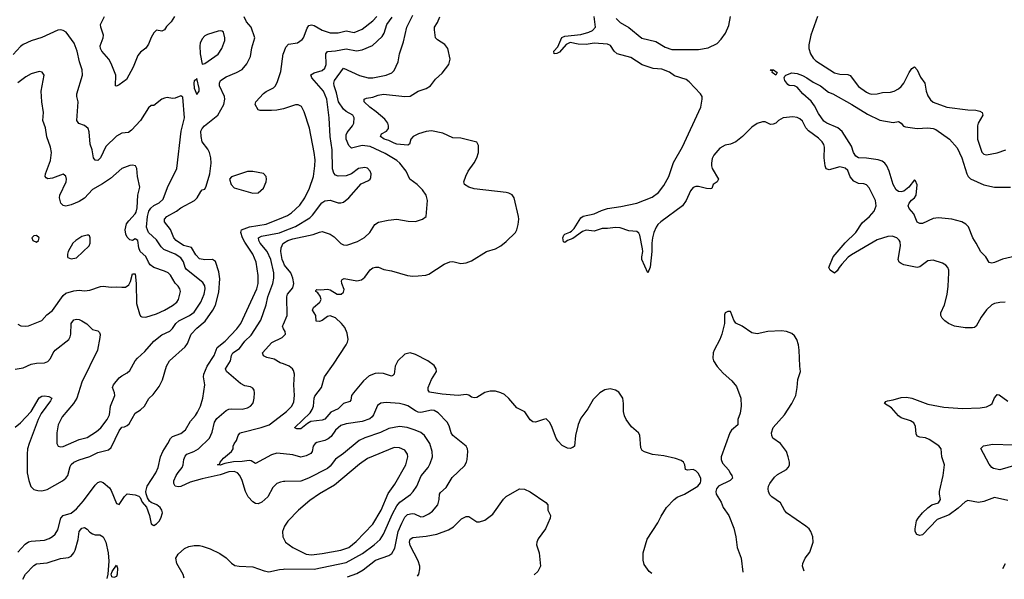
# Model space of a CAD drawing. Header units: inches. Extents: x 1682530 to 1839546, y 640742 to 791647.
# Tile 501 of 656: x 1768024 to 1775403, y 641952 to 646146. Entities that reach past the tile are written whole.
import ezdxf

# ---------------------------------------------------------------- set-up
doc = ezdxf.new("R2010")
doc.units = ezdxf.units.IN
doc.header["$MEASUREMENT"] = 0
doc.layers.add('B7664', color=7, linetype='Continuous')
doc.layers.add('B7674', color=7, linetype='Continuous')

msp = doc.modelspace()

# ---------------------------------------------------------------- linework, layer by layer
at = {"layer": 'B7664', "color": 5}
for points, elevation in [([(1767990, 643092.4), (1768030, 643124.2), (1768110.4, 643209.6), (1768170, 643312.4), (1768190, 643323.7), (1768210, 643326.7), (1768242.8, 643322.8), (1768264, 643310), (1768255.6, 643290), (1768184.5, 643195.5), (1768161.4, 643150), (1768093.7, 642970), (1768083.2, 642930), (1768079.7, 642890), (1768079.7, 642750), (1768092.1, 642692.1), (1768107.9, 642647.9), (1768130, 642624.9), (1768158.6, 642618.6), (1768190, 642615.3), (1768230, 642623.8), (1768344.4, 642690), (1768369.8, 642710), (1768383.2, 642730), (1768402, 642798), (1768408.9, 642811.1), (1768430, 642829.5), (1768470, 642847.3), (1768550, 642873), (1768610, 642901.2), (1768690, 642922), (1768710, 642938.5), (1768770, 643065.3), (1768790, 643091.7), (1768810, 643094.9), (1768830, 643104.6), (1768842.9, 643117.1), (1768890, 643195.8), (1768930, 643223.1), (1768958, 643250), (1768991.9, 643308.1), (1769024, 643336), (1769070, 643396.4), (1769093.8, 643446.2), (1769123, 643550), (1769145.7, 643590), (1769264.8, 643695.2), (1769280.1, 643720.1), (1769308.5, 643790), (1769350, 643834), (1769414.5, 643885.5), (1769470, 643968.5), (1769490, 644007.1), (1769516.8, 644103.2), (1769524.1, 644204.1), (1769516.5, 644256.5), (1769490, 644333.5), (1769469.8, 644349.8), (1769410, 644346.7), (1769370, 644354.8), (1769343.7, 644383.7), (1769310, 644438.4), (1769250, 644453.8), (1769196.7, 644490), (1769178.1, 644510), (1769152.9, 644572.9), (1769109.8, 644630), (1769109.7, 644650), (1769126.9, 644670), (1769198.9, 644710), (1769230, 644734.9), (1769334, 644790), (1769353.7, 644810), (1769380.3, 644859.7), (1769390, 644870.4), (1769410, 644876.3), (1769420.6, 644899.4), (1769449.7, 644990.3), (1769458, 645070), (1769457.2, 645110), (1769446.8, 645150), (1769434.8, 645174.8), (1769390.4, 645230.4), (1769382.5, 645270), (1769381.8, 645310), (1769390.5, 645330), (1769409.2, 645350), (1769507.4, 645430), (1769552.5, 645510), (1769559.8, 645550), (1769557.3, 645570), (1769520.7, 645650), (1769520.2, 645670), (1769529.2, 645690), (1769570, 645717.1), (1769649.5, 645750), (1769690, 645772.9), (1769725, 645815), (1769752.2, 645870), (1769764.4, 645935.6), (1769785.8, 646010), (1769757.4, 646090), (1769724.2, 646130), (1769707, 646167)], 720), ([(1769183, 646170), (1769159.1, 646130), (1769124, 646096), (1769110, 646069), (1769090, 646059), (1769050, 646066.6), (1769030, 646047), (1769010, 646012.7), (1768990, 645962.7), (1768970, 645932.7), (1768930, 645903.7), (1768910, 645878), (1768874.6, 645790), (1768823.1, 645696.9), (1768770, 645658.4), (1768750, 645647), (1768742, 645650), (1768743.7, 645730), (1768710, 645817.6), (1768690.5, 645850.5), (1768639.2, 645910), (1768628.6, 645930), (1768625.6, 645950), (1768648.9, 646010), (1768650.7, 646030), (1768630.8, 646090), (1768629, 646110), (1768659.8, 646170)], 720), ([(1767990, 643527.6), (1768050, 643536.9), (1768110, 643564.2), (1768150, 643572), (1768210, 643574.2), (1768234.5, 643585.5), (1768254.3, 643605.7), (1768274.6, 643650), (1768288.7, 643670), (1768391, 643750), (1768402, 643770), (1768406.4, 643790), (1768409.8, 643870), (1768430, 643897.6), (1768450, 643902), (1768470, 643898.7), (1768490, 643888.8), (1768525.9, 643865.9), (1768570, 643824.9), (1768610, 643814.8), (1768621.6, 643801.6), (1768626.6, 643786.6), (1768624.8, 643764.8), (1768606.2, 643670), (1768488.6, 643430), (1768450.7, 643309.3), (1768426.4, 643270), (1768342.2, 643170), (1768312.9, 643110), (1768300.7, 643050), (1768301.6, 642970), (1768311.3, 642950), (1768330, 642943.8), (1768350, 642946.7), (1768470, 643000.2), (1768530, 643014), (1768600, 643060), (1768632.5, 643087.5), (1768680.3, 643150), (1768695.9, 643184.1), (1768704.1, 643250), (1768737.3, 643330), (1768735, 643350), (1768718.7, 643390), (1768726, 643410), (1768770, 643461.1), (1768790, 643477.6), (1768830, 643499.3), (1768850, 643517.1), (1768890, 643588.4), (1768907.1, 643610), (1768960.5, 643659.5), (1769030, 643736.2), (1769090, 643785.2), (1769150, 643812.3), (1769168.8, 643831.2), (1769194.8, 643870), (1769217.2, 643890), (1769295.4, 643930), (1769330, 643953.6), (1769382, 644030), (1769405.7, 644090), (1769413.3, 644130), (1769411.2, 644151.2), (1769396.7, 644176.7), (1769272.8, 644272.8), (1769262.5, 644290), (1769250.6, 644330.6), (1769230, 644362.1), (1769190, 644389.2), (1769104.1, 644424.1), (1769084.8, 644444.8), (1769050, 644496.5), (1768990, 644551.9), (1768973.7, 644590), (1768980.2, 644670), (1768991.7, 644710), (1769007.3, 644732.7), (1769030, 644753.9), (1769070, 644774.3), (1769097.9, 644802.1), (1769132.5, 644887.5), (1769202, 645030), (1769234.2, 645310), (1769259.8, 645410), (1769246.6, 645566.6), (1769230, 645576), (1769190, 645557), (1769170, 645554.5), (1769130, 645563.7), (1769110, 645558.4), (1769090, 645551.6), (1769030, 645503.7), (1769010, 645502), (1768990, 645484.5), (1768930, 645389.6), (1768861.4, 645318.6), (1768838.3, 645301.7), (1768790, 645295.5), (1768750, 645273.8), (1768670, 645195.6), (1768630, 645111.8), (1768610, 645089.6), (1768590, 645092.3), (1768577.6, 645110), (1768566.2, 645170), (1768552.7, 645212.7), (1768544.8, 645304.8), (1768537.2, 645330), (1768510, 645353.7), (1768467.2, 645367.2), (1768451.3, 645391.3), (1768460.8, 645530), (1768451.1, 645570), (1768451, 645590), (1768495.1, 645730), (1768492.6, 645770), (1768472.1, 645830), (1768454.7, 645910), (1768432.1, 645970), (1768372.1, 646052.1), (1768350, 646066), (1768330, 646070.9), (1768310, 646066.9), (1768190, 646012.4), (1768110, 645987.2), (1768050, 645960.3), (1768030, 645944.7), (1767974.8, 645885.2)], 740), ([(1770000, 645478.9), (1769950.8, 645469.2), (1769910, 645464.5), (1769824.9, 645464.9), (1769809.7, 645469.7), (1769789.4, 645510), (1769794.5, 645530), (1769850, 645592.7), (1769870, 645608.4), (1769925.4, 645634.6), (1769940.3, 645650), (1769956.9, 645683.1), (1769981.8, 645758.2), (1769999, 645890), (1770000, 645892.7)], 680), ([(1768010, 643864), (1768032.7, 643852.7), (1768070, 643848.2), (1768090, 643850.4), (1768190, 643890.6), (1768225.7, 643934.3), (1768270, 643967), (1768350, 644078), (1768370, 644095.5), (1768430, 644114.4), (1768470, 644117.8), (1768510, 644114.6), (1768550, 644119.6), (1768630, 644147.5), (1768650, 644149.3), (1768710, 644141.2), (1768750, 644144.7), (1768790, 644140.3), (1768817.6, 644142.4), (1768840.7, 644159.3), (1768855.2, 644184.8), (1768870, 644242), (1768890, 644242), (1768895.8, 644170), (1768898.1, 644018.1), (1768921.1, 643941.1), (1768930, 643923.7), (1768939.6, 643919.6), (1768970, 643916.9), (1769050, 643940.8), (1769110, 643968.2), (1769170, 644003.5), (1769200.3, 644030), (1769212.7, 644050), (1769228.5, 644110), (1769224.7, 644130), (1769212.2, 644150), (1769190, 644171.1), (1769152.6, 644232.6), (1769135.1, 644250), (1769110, 644262.5), (1769028.8, 644288.8), (1769000.3, 644310), (1768987.9, 644327.9), (1768970, 644371.1), (1768925.2, 644410), (1768915.6, 644435.6), (1768909, 644490), (1768890, 644502.7), (1768870, 644491.6), (1768850, 644495.8), (1768830, 644515.8), (1768818.4, 644538.4), (1768813.5, 644570), (1768824.9, 644615.1), (1768840.6, 644639.4), (1768889.7, 644690), (1768896.9, 644703.1), (1768903.5, 644736.5), (1768908.1, 644830), (1768924.6, 644890), (1768906.4, 644970), (1768900.5, 645030), (1768890.8, 645050.8), (1768870, 645055.8), (1768850, 645052.6), (1768790, 645031.1), (1768703.1, 644956.9), (1768644.3, 644915.7), (1768570, 644874.2), (1768510, 644809.7), (1768470, 644784.7), (1768410, 644759.7), (1768370, 644749.7), (1768350, 644754.5), (1768332.3, 644770), (1768322.4, 644810), (1768325.1, 644830), (1768370.9, 644930), (1768374.2, 644950), (1768370, 644972.3), (1768350, 644987.8), (1768270, 644959.1), (1768234, 644954), (1768220.8, 644960.8), (1768214.5, 644970), (1768217.4, 644990), (1768254.2, 645090), (1768261, 645150), (1768253.7, 645190), (1768227.6, 645267.6), (1768216.3, 645336.3), (1768196.9, 645390), (1768202, 645450), (1768188.4, 645530), (1768184.4, 645610), (1768207, 645730), (1768192.4, 645752.4), (1768170, 645757.6), (1768110, 645739.6), (1768070, 645718.4), (1768010, 645673.6)], 760), ([(1768010, 642155.5), (1768064.7, 642215.3), (1768090, 642232.8), (1768110, 642238.5), (1768210, 642244.2), (1768243.6, 642256.4), (1768268.3, 642271.7), (1768290, 642291.3), (1768310, 642322), (1768330.7, 642410), (1768350, 642429.3), (1768410, 642447.8), (1768450, 642480.2), (1768501.3, 642538.7), (1768590, 642657.6), (1768610, 642678.6), (1768630, 642683.9), (1768650, 642677.2), (1768697.2, 642637.2), (1768710, 642617), (1768750, 642520.4), (1768756.7, 642516.7), (1768770, 642511.8), (1768810, 642571.7), (1768830, 642593.1), (1768890, 642584.9), (1768916, 642576), (1768925.7, 642565.7), (1768942, 642530), (1768973, 642493), (1768996, 642430), (1769010, 642367.3), (1769030, 642355.5), (1769050, 642368.4), (1769070, 642388.2), (1769081.3, 642410), (1769093, 642450), (1769089.6, 642470), (1769076.9, 642490), (1769051.8, 642510), (1769008.2, 642528.2), (1768997.1, 642537.1), (1768982, 642562), (1768972.1, 642592.1), (1768969.6, 642610), (1768979.8, 642650), (1769043.8, 642750), (1769060.3, 642790), (1769079, 642870), (1769095.2, 642910), (1769135, 642970), (1769153.6, 643006.4), (1769170, 643022.8), (1769230, 643044.2), (1769267.4, 643072.6), (1769303.4, 643136.6), (1769340.6, 643179.4), (1769355.8, 643204.2), (1769377.8, 643250), (1769396.5, 643310), (1769412, 643410), (1769401.5, 643470), (1769403.4, 643490), (1769429.2, 643550), (1769481.7, 643630), (1769502.4, 643690), (1769563.5, 643736.5), (1769651.9, 643830), (1769681.1, 643870), (1769801.3, 644130), (1769809.9, 644170), (1769811.7, 644230), (1769795, 644330), (1769769.9, 644390), (1769710, 644478.8), (1769694, 644510), (1769682, 644550), (1769686.8, 644570), (1769747.1, 644592.9), (1769870, 644612.9), (1770000, 644667.3)], 680), ([(1770000, 642683.7), (1769979.3, 642680.7), (1769950.4, 642669.6), (1769919.5, 642640.5), (1769882.6, 642570), (1769838.7, 642530), (1769810, 642516.4), (1769790, 642519.2), (1769770, 642532.1), (1769735.8, 642570), (1769715.4, 642610), (1769691.7, 642691.7), (1769672.7, 642730), (1769655.1, 642750), (1769630, 642759.9), (1769590, 642757.2), (1769526.1, 642733.9), (1769390, 642705.6), (1769300.9, 642679.1), (1769230, 642648.2), (1769210, 642643.8), (1769190, 642649.7), (1769179.2, 642670), (1769178.8, 642690), (1769196.1, 642730), (1769210, 642753.4), (1769241.5, 642790), (1769249.8, 642810), (1769253.8, 642850), (1769264.4, 642875.6), (1769277.4, 642890), (1769329.7, 642910), (1769362.4, 642930), (1769445.1, 643010), (1769466, 643054), (1769482.8, 643130), (1769501.7, 643158.3), (1769570, 643215.8), (1769590, 643227), (1769610, 643230.2), (1769690, 643227.9), (1769730, 643236.1), (1769752.6, 643250), (1769769.7, 643270), (1769775.3, 643284.7), (1769782, 643310), (1769784, 643350), (1769780.5, 643370), (1769770, 643384.5), (1769753.4, 643393.4), (1769710, 643402.6), (1769679.6, 643419.6), (1769572.6, 643510), (1769567.2, 643530), (1769604.5, 643590), (1769609.9, 643630), (1769620.7, 643650), (1769670, 643682.3), (1769710, 643736.5), (1769757.6, 643782.4), (1769830, 643895.3), (1769871.5, 644008.5), (1769884, 644070), (1769921.1, 644170), (1769928.1, 644210), (1769928.1, 644250), (1769906.9, 644350), (1769877.7, 644410), (1769826.4, 644470), (1769815.7, 644490), (1769814, 644510), (1769835.3, 644524.7), (1769970.3, 644549.7), (1770000, 644561.2)], 660), ([(1770000, 644325.9), (1769990.3, 644350), (1769980.7, 644410), (1769983.9, 644436.1), (1769998.3, 644470), (1770000, 644471)], 640), ([(1770000, 643829.5), (1769999.7, 643830), (1769993.7, 643850), (1770000, 643864.5)], 640), ([(1770000, 643566.2), (1769975.5, 643575.5), (1769930, 643601.1), (1769875.5, 643615.5), (1769850, 643628), (1769844.2, 643650), (1769912.8, 643727.2), (1769990, 643765.2), (1770000, 643774.8)], 640), ([(1770000, 642892.5), (1769950, 642897.4), (1769910, 642885), (1769790, 642820.8), (1769759.1, 642839.1), (1769743, 642843), (1769690, 642833.8), (1769626.6, 642833.4), (1769560.9, 642819.1), (1769526.6, 642806.6), (1769507, 642810), (1769522.4, 642817.6), (1769525.6, 642830), (1769550, 642860.2), (1769611.3, 642910), (1769622.4, 642930), (1769622.4, 642950), (1769630, 642966.8), (1769647.6, 642992.4), (1769659.7, 643030), (1769673.8, 643046.2), (1769686.7, 643053.3), (1769833.6, 643090), (1769893.5, 643110), (1770000, 643192)], 640), ([(1768046.9, 641951.7), (1768067.8, 641990), (1768130, 642054.9), (1768150, 642067.6), (1768230, 642076.2), (1768330, 642106.7), (1768390, 642114.3), (1768410, 642124.6), (1768430, 642150.4), (1768438.5, 642170), (1768461.6, 642250), (1768469.8, 642310), (1768490, 642334.9), (1768510, 642339.3), (1768528.7, 642328.7), (1768550, 642304.9), (1768570, 642293), (1768590, 642284.9), (1768624.5, 642284.5), (1768650, 642270.7), (1768670, 642231), (1768687.1, 642150), (1768691.6, 642088.4), (1768685, 641990), (1768677, 641956.7)], 660), ([(1770000, 642329.2), (1769993.1, 642310), (1769994.9, 642270), (1770000, 642260.3)], 680), ([(1769256.3, 641961.3), (1769248.8, 641988.8), (1769201.5, 642070), (1769194.7, 642110), (1769210, 642140.4), (1769257.7, 642182.3), (1769290, 642197.6), (1769330, 642205.7), (1769370, 642206), (1769390, 642200.9), (1769450, 642180.8), (1769524.5, 642144.5), (1769572.1, 642112.1), (1769612, 642072), (1769636, 642056), (1769669.2, 642049.2), (1769770, 642045.8), (1769855.8, 642015.8), (1769890, 642008.3), (1769970, 642025.4), (1770000, 642028.3)], 660)]:
    msp.add_lwpolyline(points, dxfattribs=dict(at, elevation=elevation))
for points, elevation in [([(1769530, 646063.7), (1769510, 646060.9), (1769430, 646036), (1769410, 646025.2), (1769390, 646004), (1769376.3, 645970), (1769373.4, 645950), (1769375.5, 645890), (1769390, 645814), (1769410, 645818.8), (1769510, 645888.7), (1769538.3, 645930), (1769560.5, 645990), (1769561.3, 646010), (1769551.5, 646051.5), (1769540.2, 646060.2)], 740), ([(1769350, 645706), (1769344.7, 645695.3), (1769330, 645688), (1769328, 645670), (1769330, 645632), (1769350, 645584.9), (1769369.4, 645610), (1769369.4, 645630)], 740), ([(1769770, 645009.6), (1769730, 645007.8), (1769610.5, 644969.5), (1769596.3, 644950), (1769608.5, 644910), (1769630, 644886.4), (1769770, 644845.7), (1769810, 644848.8), (1769850, 644883), (1769871.1, 644930), (1769874.3, 644950), (1769871.5, 644970), (1769850, 644993.3)], 720), ([(1768150, 644529.3), (1768130, 644525.2), (1768114.8, 644510), (1768122.8, 644490), (1768150, 644479.1), (1768165.2, 644490), (1768169.3, 644510)], 780), ([(1768530, 644531.8), (1768490, 644520.7), (1768444.9, 644490), (1768422, 644470), (1768386.8, 644410), (1768381, 644390), (1768381, 644370), (1768384.9, 644364.9), (1768410, 644354), (1768450, 644362), (1768544.5, 644450), (1768551.5, 644470), (1768552.3, 644512.3), (1768545.6, 644525.6), (1768538, 644530)], 780), ([(1768730, 641965.1), (1768715.3, 641970), (1768709.3, 641990.7), (1768716, 642010), (1768750, 642058), (1768756.1, 642036.1), (1768754, 641990), (1768750, 641974)], 660)]:
    msp.add_lwpolyline(points, close=True, dxfattribs=dict(at, elevation=elevation))
at = {"layer": 'B7674', "color": 5}
for points, elevation in [([(1770000, 644471), (1770032.1, 644490), (1770070, 644504.4), (1770223.8, 644536.2), (1770270, 644554.7), (1770290, 644557.8), (1770350, 644537.8), (1770379.5, 644519.5), (1770430, 644468.7), (1770450, 644458), (1770475.6, 644455.6), (1770555.4, 644484.6), (1770606.6, 644513.4), (1770647.3, 644550), (1770686, 644610), (1770711.8, 644628.2), (1770783.9, 644643.9), (1770850, 644652), (1770935.1, 644635.1), (1770990, 644634.4), (1771042, 644650), (1771071, 644670), (1771079.7, 644790), (1771069.6, 644830), (1771042, 644870), (1771001.6, 644910), (1770947.8, 644950), (1770919.2, 645010), (1770872.4, 645070), (1770849.7, 645090), (1770763.5, 645143.5), (1770650, 645196.4), (1770590, 645202.5), (1770510, 645184.2), (1770490, 645202.4), (1770471.2, 645250), (1770470, 645282.8), (1770478.8, 645301.2), (1770518.7, 645350), (1770527.6, 645370), (1770529.8, 645410), (1770520.4, 645430), (1770470, 645458.8), (1770450, 645476.8), (1770412.9, 645530), (1770398.2, 645598.2), (1770381.4, 645650), (1770378.4, 645670), (1770382.3, 645690), (1770450, 645783.1), (1770570, 645728.7), (1770634, 645710), (1770670, 645711.2), (1770770, 645731.6), (1770811.8, 645748.2), (1770830, 645764.9), (1770859.1, 645830), (1770871.1, 645890), (1770900.4, 645979.6), (1770925.5, 646090), (1770970, 646181.1)], 640), ([(1770000, 645892.7), (1770018.7, 645941.3), (1770037.8, 645962.2), (1770106.6, 645973.4), (1770141.1, 645998.9), (1770150.4, 646009.6), (1770177.4, 646082.6), (1770190, 646101.5), (1770210, 646107.3), (1770230, 646102), (1770290, 646067.5), (1770350, 646048.3), (1770410, 646048.5), (1770470, 646062), (1770530, 646051), (1770590, 646074.4), (1770670, 646136.8), (1770700.8, 646170)], 680), ([(1770000, 644561.2), (1770090, 644595.9), (1770198.3, 644661.7), (1770218.3, 644681.7), (1770287.4, 644772.6), (1770310, 644789.3), (1770350, 644793.8), (1770410, 644774.4), (1770430, 644772.4), (1770450, 644778.5), (1770489.7, 644810), (1770583.3, 644916.7), (1770638.2, 644941.8), (1770649.7, 644950.3), (1770655.8, 644964.2), (1770657.2, 644990), (1770650, 645011.6), (1770630, 645032.6), (1770610, 645038.3), (1770564, 645030), (1770510.3, 644989.7), (1770470, 644976.8), (1770410, 644973.1), (1770390, 644981.1), (1770377, 644997), (1770368.4, 645028.4), (1770365.7, 645170), (1770349.9, 645270.1), (1770342.6, 645410), (1770326.2, 645550), (1770299.6, 645610), (1770211.9, 645710), (1770206.3, 645733.7), (1770231.3, 645748.7), (1770290, 645765), (1770310, 645781.8), (1770320.2, 645810), (1770318.2, 645890), (1770331.4, 645908.6), (1770390, 645912.3), (1770470, 645927.5), (1770546.7, 645913.3), (1770590, 645920.8), (1770667.4, 645952.6), (1770739.5, 646020.5), (1770754.2, 646045.8), (1770775.7, 646110), (1770814.7, 646165.3)], 660), ([(1772761.5, 641996.5), (1772741.6, 642010), (1772702.9, 642062.9), (1772695.2, 642095.2), (1772695.1, 642150), (1772726.4, 642253.6), (1772806.1, 642373.9), (1772830, 642424.2), (1772869.9, 642490.1), (1772927.6, 642550), (1772950, 642567), (1773005.2, 642590), (1773106.6, 642650), (1773124.8, 642675.2), (1773129.4, 642690), (1773127.3, 642710), (1773108.4, 642748.4), (1773090, 642764.2), (1773070, 642773.6), (1773029.4, 642769.4), (1773014, 642774), (1773009.7, 642810), (1772998.7, 642830), (1772982, 642842), (1772937.6, 642857.6), (1772850, 642878), (1772766.3, 642886.3), (1772706.8, 642906.8), (1772690, 642917.6), (1772678, 642938), (1772672.1, 643032.1), (1772661.6, 643050), (1772610, 643094.7), (1772569.7, 643150), (1772557.3, 643177.3), (1772549.7, 643210), (1772549.7, 643270), (1772542.9, 643310), (1772513.3, 643353.3), (1772489.5, 643369.5), (1772450, 643379.3), (1772410, 643372.3), (1772370.8, 643350), (1772320.9, 643299.1), (1772282, 643230), (1772230, 643159.3), (1772210, 643113.2), (1772190.3, 643030), (1772180.7, 642950), (1772170, 642939.3), (1772150, 642932.7), (1772130, 642935.1), (1772090, 642955.1), (1772057, 642990), (1772045.1, 643010), (1772010, 643102), (1771994, 643130), (1771975.3, 643150), (1771970, 643154), (1771950, 643149.2), (1771890, 643129.5), (1771870, 643132), (1771850, 643146), (1771810, 643207.3), (1771750, 643237.6), (1771690, 643307.3), (1771655.8, 643335.8), (1771629.7, 643349.7), (1771590, 643361.6), (1771550, 643361.6), (1771510, 643351.8), (1771450, 643315.1), (1771430, 643311.1), (1771410, 643316.9), (1771390, 643330.9), (1771370, 643335.8), (1771310, 643330.5), (1771190, 643340.6), (1771094.7, 643354.7), (1771084.1, 643370), (1771085.7, 643390), (1771110, 643448.7), (1771147.1, 643510), (1771145.1, 643530), (1771130, 643554.7), (1771083.6, 643590), (1770990, 643637.8), (1770950, 643649.8), (1770910, 643638.4), (1770857.3, 643590), (1770836.9, 643550), (1770830.3, 643490), (1770820.3, 643479.7), (1770810, 643474.7), (1770750, 643493.2), (1770710, 643496.8), (1770686.7, 643493.3), (1770643.9, 643476.1), (1770599.7, 643440.3), (1770524.2, 643350), (1770510.2, 643330), (1770504.5, 643295.5), (1770496.6, 643283.4), (1770450, 643269.8), (1770410, 643229.7), (1770355.6, 643204.4), (1770310, 643151.8), (1770290, 643145), (1770206.1, 643133.9), (1770180, 643120), (1770130, 643078.5), (1770099.5, 643079.5), (1770086.3, 643086.3), (1770085.6, 643090), (1770199.9, 643200.1), (1770216.6, 643223.4), (1770226.4, 643250), (1770230.7, 643310), (1770235.8, 643324.2), (1770286.6, 643390), (1770308.6, 643470), (1770376.2, 643563.8), (1770469.8, 643710), (1770480.8, 643730), (1770484.4, 643750), (1770477, 643797), (1770459.4, 643839.4), (1770436.4, 643870), (1770390, 643911.7), (1770350, 643927.7), (1770330, 643921.5), (1770290, 643891.1), (1770270, 643883.1), (1770246.2, 643886.2), (1770242.2, 643930), (1770218.9, 643970), (1770225.1, 643990), (1770273.1, 644030), (1770281.8, 644050), (1770274.7, 644074.7), (1770258.9, 644098.9), (1770243.7, 644110), (1770242.7, 644117.3), (1770250, 644124.7), (1770281.1, 644121.1), (1770330, 644125.8), (1770350, 644120.9), (1770404, 644090), (1770432.2, 644087.8), (1770450, 644102.8), (1770455.6, 644124.4), (1770436.9, 644170), (1770434.5, 644190), (1770440.5, 644199.5), (1770454.5, 644205.5), (1770550, 644187.8), (1770584.2, 644195.8), (1770610, 644215.5), (1770650, 644272), (1770670, 644285.7), (1770690, 644291.6), (1770711.6, 644291.6), (1770753, 644273), (1770810, 644265), (1770930, 644229.2), (1770970, 644224.2), (1771010, 644226), (1771068.4, 644231.6), (1771090, 644239.5), (1771205.9, 644314.1), (1771248.4, 644331.6), (1771270, 644333.1), (1771330, 644319.5), (1771370, 644323.1), (1771410, 644339.5), (1771522, 644410), (1771590, 644428.6), (1771628.6, 644450), (1771670, 644483.6), (1771738.3, 644550), (1771749.7, 644570), (1771760.5, 644610), (1771765.1, 644650), (1771762, 644670), (1771728.4, 644810), (1771713.4, 644833.4), (1771690, 644846.4), (1771670.7, 644850.7), (1771430, 644878.7), (1771389.7, 644890), (1771356.4, 644910), (1771351.1, 644930), (1771366.4, 644973.6), (1771385.6, 645010), (1771430, 645074), (1771448.6, 645111.4), (1771461.1, 645150), (1771462.9, 645202.9), (1771449.5, 645229.5), (1771330, 645257.7), (1771270, 645260.9), (1771195.6, 645295.6), (1771110, 645312.1), (1771070, 645307.3), (1771011.6, 645290), (1770971.6, 645270), (1770954.4, 645250), (1770945.9, 645214.1), (1770933.1, 645206.9), (1770850, 645213.9), (1770830, 645220.5), (1770790, 645239.5), (1770754, 645250), (1770728.3, 645270), (1770735.8, 645290), (1770771.5, 645310), (1770788.2, 645330), (1770788.4, 645350), (1770781.7, 645370), (1770759.4, 645399.4), (1770695.3, 645455.3), (1770647.2, 645490), (1770605.1, 645530), (1770604.5, 645550), (1770621.8, 645558.2), (1770670, 645565.4), (1770710, 645579.6), (1770750, 645586.8), (1770910, 645571.2), (1770950, 645573.7), (1771010.4, 645609.6), (1771070, 645631.6), (1771102.7, 645650), (1771140.5, 645699.5), (1771190, 645745.7), (1771240.4, 645810), (1771248.7, 645850), (1771232.8, 645930), (1771210, 645959.7), (1771154.9, 645994.9), (1771139.5, 646010), (1771131.3, 646070), (1771133.5, 646090), (1771155.2, 646124.8), (1771173.4, 646166.6)], 620), ([(1775410, 644028.2), (1775370, 644027.6), (1775330, 644018.4), (1775310, 644009.6), (1775270, 643971.8), (1775230, 643916.2), (1775191.7, 643848.3), (1775179.9, 643840.1), (1775164.4, 643835.6), (1775110, 643837.4), (1775029, 643850), (1774985.2, 643870), (1774956, 643890), (1774936, 643910), (1774926, 643930), (1774926, 643950), (1774954.5, 644010), (1774974, 644086), (1774982.6, 644150), (1774987, 644250), (1774986.6, 644270), (1774979.3, 644290), (1774965.4, 644305.4), (1774940.1, 644320.1), (1774870, 644343.6), (1774830, 644338.7), (1774770, 644294), (1774750, 644288), (1774650, 644309.8), (1774630, 644318.3), (1774615.1, 644330), (1774607.4, 644350), (1774626, 644450), (1774621.3, 644481.3), (1774614.7, 644494.7), (1774597, 644510), (1774563.5, 644523.5), (1774530, 644522.4), (1774450, 644495.9), (1774256.6, 644383.4), (1774233.9, 644366.1), (1774185.1, 644314.9), (1774164.2, 644290), (1774150, 644262.7), (1774130, 644245.2), (1774098.4, 644270), (1774088, 644290), (1774120.7, 644370), (1774210, 644473.7), (1774289, 644550), (1774336.8, 644623.2), (1774392.2, 644670), (1774428.5, 644710), (1774442.7, 644750), (1774437.2, 644790), (1774390, 644885.1), (1774370, 644907.6), (1774350, 644915.8), (1774310, 644919.1), (1774275.4, 644935.4), (1774248.3, 644968.3), (1774230, 645015.1), (1774210, 645034.2), (1774170, 645042.4), (1774090, 645020.9), (1774067.8, 645027.8), (1774059.8, 645050), (1774053.3, 645110), (1774054.4, 645190), (1774049.8, 645210), (1774038, 645230), (1774010, 645257.6), (1773934.3, 645314.3), (1773916, 645336), (1773890, 645384.5), (1773870, 645404.2), (1773850, 645412.8), (1773817.5, 645417.5), (1773746, 645410), (1773710, 645391.6), (1773690.2, 645369.8), (1773670, 645362), (1773650, 645361.3), (1773610, 645379.6), (1773590, 645379.6), (1773550, 645367.8), (1773510, 645341.3), (1773440.4, 645270), (1773390, 645229.6), (1773350, 645213.3), (1773310, 645207), (1773270, 645182.7), (1773226, 645130), (1773214.6, 645105.4), (1773207.2, 645070), (1773207.3, 645050), (1773214.2, 645030), (1773260.3, 644950), (1773250.4, 644930), (1773221.6, 644910), (1773210, 644881.2), (1773201.4, 644878.6), (1773170, 644880.5), (1773110, 644896.5), (1773090, 644896.2), (1773070, 644887.6), (1773050, 644864.7), (1773018.3, 644790), (1772990, 644751.4), (1772829.3, 644630), (1772806.7, 644610), (1772792.6, 644590), (1772775.8, 644550), (1772765.5, 644510), (1772760.2, 644470), (1772761.3, 644410), (1772747.6, 644292.4), (1772730, 644249.2), (1772686.6, 644350), (1772686, 644370), (1772694.5, 644410), (1772692.5, 644430), (1772672.1, 644532.1), (1772665, 644545), (1772650, 644558), (1772590, 644563.4), (1772525, 644585), (1772490, 644589.1), (1772430, 644580.7), (1772390, 644580.3), (1772330, 644561), (1772270, 644568.7), (1772241.3, 644558.7), (1772170, 644506.6), (1772128.5, 644491.5), (1772110, 644476), (1772100.1, 644480.1), (1772095.1, 644510), (1772101.3, 644530), (1772110, 644539.5), (1772147.4, 644552.6), (1772159, 644561), (1772178, 644582), (1772230, 644660.5), (1772246.5, 644673.5), (1772328.8, 644691.2), (1772383.2, 644716.8), (1772428.7, 644731.3), (1772530, 644745.9), (1772650, 644770.2), (1772764, 644816), (1772810, 644850.2), (1772850, 644902.8), (1772888.1, 644970), (1772923.3, 645076.7), (1772990, 645193.4), (1773127.2, 645490), (1773139.3, 645550), (1773137.6, 645570), (1773126.6, 645590), (1773040.5, 645680.5), (1773017.7, 645697.7), (1772930, 645725.2), (1772892.9, 645752.9), (1772835.3, 645775.3), (1772770, 645780.3), (1772690, 645807.5), (1772604, 645864), (1772500.5, 645890), (1772478.8, 645910), (1772452.2, 645952.2), (1772430, 645963.2), (1772330, 645971.5), (1772270, 645961.5), (1772210, 645962.5), (1772150, 645974.3), (1772119.6, 645960.4), (1772070, 645903.6), (1772050, 645893.2), (1772028, 645890), (1772027, 645910), (1772056.4, 645943.6), (1772086.9, 646013.1), (1772110, 646022.8), (1772230, 646036.5), (1772288.2, 646051.8), (1772315.8, 646064.2), (1772339.6, 646090), (1772328.9, 646170)], 580), ([(1772495, 646155), (1772524.2, 646124.2), (1772590, 646088), (1772687.5, 646007.5), (1772790, 645981.6), (1772860.9, 645940.9), (1772910, 645923.9), (1773110, 645923.5), (1773183.9, 645936.1), (1773251.6, 645968.4), (1773280.9, 645999.1), (1773314, 646046), (1773337.3, 646102.7), (1773349.8, 646170)], 580), ([(1774001.8, 646170), (1773953.4, 646030), (1773938, 645958), (1773939, 645930), (1773951.5, 645890), (1773970, 645858.7), (1773990, 645838.5), (1774130, 645747.8), (1774170, 645737.3), (1774230, 645736), (1774248.2, 645728.2), (1774310, 645644.6), (1774370, 645602.6), (1774390, 645591.8), (1774410, 645587.6), (1774450, 645590.3), (1774490, 645599.6), (1774550, 645602.6), (1774577.2, 645610), (1774610, 645627.2), (1774630, 645644.9), (1774648.9, 645671.1), (1774688.7, 645750), (1774710, 645780.5), (1774730, 645793), (1774750, 645770.7), (1774775.2, 645715.2), (1774807.6, 645670), (1774817.6, 645610), (1774830, 645575.5), (1774850, 645546.4), (1774869.3, 645529.3), (1774971.4, 645491.4), (1775130, 645470.3), (1775190, 645468.9), (1775220.6, 645460.6), (1775238, 645450), (1775241.1, 645430), (1775206.9, 645370), (1775200.8, 645350), (1775202.4, 645250), (1775233.3, 645153.3), (1775250, 645137.4), (1775270, 645132.6), (1775350, 645147.2), (1775415.1, 645170)], 580), ([(1775510, 644379.3), (1775390, 644352.4), (1775330, 644325.1), (1775310, 644320.5), (1775290, 644325.1), (1775263.5, 644370), (1775226.7, 644406.7), (1775193.2, 644470), (1775166, 644510), (1775134.1, 644594.1), (1775114.3, 644614.3), (1775085.1, 644630), (1775010, 644651.8), (1774910, 644662.2), (1774870, 644655.5), (1774790, 644617.7), (1774770, 644617.4), (1774750, 644628), (1774723.9, 644690), (1774689.7, 644730), (1774682.2, 644750), (1774690, 644771.8), (1774707.3, 644792.7), (1774729.7, 644810), (1774742.4, 644830), (1774749.6, 644909.6), (1774737.7, 644937.7), (1774730, 644946), (1774686.7, 644890), (1774650, 644862), (1774630, 644856.3), (1774610, 644858.7), (1774592.3, 644870), (1774571.1, 644911.1), (1774541.1, 645010), (1774522.2, 645050), (1774507.1, 645070), (1774486.4, 645086.4), (1774457, 645097), (1774370, 645108.7), (1774310.2, 645109.8), (1774290, 645122.2), (1774272.8, 645150), (1774257.7, 645197.7), (1774188.5, 645308.5), (1774154.9, 645334.9), (1774072, 645370), (1774050, 645386), (1774010, 645442.9), (1773981, 645501), (1773956.1, 645536.1), (1773893.2, 645590), (1773850, 645641.2), (1773831.3, 645651.3), (1773790, 645652.8), (1773779.8, 645659.8), (1773758.2, 645690), (1773752.6, 645710), (1773758, 645722), (1773766.6, 645730), (1773810, 645747.6), (1773850, 645743.1), (1773890, 645727.1), (1773923.7, 645710), (1773970, 645677.6), (1774024.2, 645650), (1774084.2, 645604.2), (1774118, 645590), (1774261.2, 645510), (1774377.3, 645437.3), (1774470, 645393.2), (1774570, 645375.3), (1774610, 645382), (1774630, 645370.8), (1774647.8, 645347.8), (1774663.4, 645343.4), (1774750, 645331), (1774830, 645336.6), (1774870, 645331.8), (1774890, 645323.9), (1774991.8, 645251.8), (1775050, 645186), (1775085, 645110), (1775121.5, 644990), (1775131.5, 644971.5), (1775150, 644954), (1775250, 644908.5), (1775330, 644890.2), (1775449.7, 644890.3)], 560), ([(1770000, 644667.3), (1770030, 644679.8), (1770061.8, 644698.2), (1770123.4, 644756.6), (1770161.5, 644810), (1770195.6, 644884.4), (1770224.7, 644970), (1770235.9, 645050), (1770236.8, 645096.8), (1770231, 645151), (1770194.4, 645334.4), (1770156.8, 645456.8), (1770135.5, 645495.5), (1770110, 645508), (1770090, 645507.2), (1770000.9, 645479.1), (1770000, 645478.9)], 680), ([(1770000, 643864.5), (1770028.4, 643930), (1770025.5, 644070), (1770031.8, 644090), (1770070, 644136.4), (1770078.1, 644170), (1770071.4, 644210), (1770056.6, 644250), (1770007.4, 644307.4), (1770000, 644325.9)], 640), ([(1773350, 643959), (1773330, 643959), (1773312, 643950), (1773306, 643934), (1773306.4, 643870), (1773286, 643790), (1773271.8, 643750), (1773228.9, 643670), (1773222, 643650), (1773219.3, 643610), (1773224, 643590), (1773250, 643546), (1773295.8, 643495.8), (1773360.6, 643440.6), (1773396.7, 643396.7), (1773427.7, 643310), (1773430.4, 643249.6), (1773423.8, 643196.2), (1773406.8, 643150), (1773404.7, 643110), (1773357.3, 643070), (1773344.9, 643050), (1773282, 642870), (1773280.7, 642850), (1773290, 642822), (1773338.8, 642770), (1773347.7, 642747.7), (1773361, 642730), (1773364.7, 642710), (1773347.1, 642692.9), (1773262, 642650), (1773244.7, 642630), (1773241, 642610), (1773244, 642590), (1773282, 642530), (1773295.5, 642490), (1773338, 642430), (1773376.2, 642336.2), (1773391.2, 642270), (1773400.2, 642190), (1773431.3, 642110), (1773442.5, 642005.8)], 620), ([(1773901.8, 642012.1), (1773891.2, 642050), (1773892.8, 642070), (1773909.8, 642110.2), (1773944.5, 642155.5), (1773969.8, 642230), (1773967.6, 642270), (1773952.9, 642310), (1773939.2, 642330), (1773915.1, 642350), (1773771.2, 642451.2), (1773755.6, 642470), (1773725.6, 642525.6), (1773659.6, 642570), (1773645.5, 642585.5), (1773635.1, 642610), (1773633.7, 642630), (1773636.3, 642650), (1773645.6, 642670), (1773681.7, 642718.3), (1773702.7, 642737.3), (1773770, 642776), (1773784, 642790), (1773792.7, 642807.3), (1773792.7, 642830), (1773783.7, 642870), (1773769.5, 642910), (1773726, 642970), (1773669.3, 643010), (1773659.5, 643030), (1773658.4, 643050), (1773671.8, 643090), (1773755.2, 643184.8), (1773811, 643269), (1773839.7, 643330), (1773851, 643389), (1773855.8, 643450), (1773875.1, 643510), (1773869.6, 643550), (1773866.3, 643670), (1773859.7, 643710), (1773847.8, 643750), (1773830, 643776.2), (1773810, 643793.6), (1773770, 643809.6), (1773733, 643813), (1773630, 643809.7), (1773550, 643792.8), (1773510, 643799.6), (1773437.2, 643850), (1773391.7, 643871.7), (1773375.3, 643895.3), (1773353.8, 643953.8), (1773350, 643959)], 620), ([(1770000, 643774.8), (1770015.8, 643790), (1770013.6, 643810), (1770000, 643829.5)], 640), ([(1770000, 643192), (1770023.4, 643210), (1770062.5, 643250), (1770078, 643282), (1770082.9, 643330), (1770077.8, 643410), (1770084.2, 643490), (1770076.4, 643516.4), (1770067, 643530), (1770042.7, 643550), (1770000, 643566.2)], 640), ([(1775430, 642543), (1775330, 642564.7), (1775250, 642536), (1775210, 642528.2), (1775130, 642542.4), (1775110, 642533.6), (1775056, 642484), (1774990, 642434.8), (1774899.5, 642400.5), (1774790, 642284), (1774770, 642279.1), (1774746.9, 642286.9), (1774734.3, 642310), (1774733.7, 642330), (1774745.8, 642390), (1774756.4, 642410), (1774788.8, 642450), (1774830, 642487), (1774860.9, 642510), (1774910, 642523.9), (1774924.2, 642550), (1774916.5, 642590), (1774918.2, 642610), (1774944.5, 642730), (1774954.4, 642810), (1774935.9, 642870), (1774930.9, 642930), (1774912.6, 642952.6), (1774840.8, 643000.8), (1774811.9, 643011.9), (1774770, 643017.4), (1774750, 643025.4), (1774742.6, 643042.6), (1774736.5, 643096.5), (1774724.4, 643124.4), (1774699.5, 643139.5), (1774630, 643161.6), (1774610, 643177), (1774556.7, 643236.7), (1774504, 643270), (1774514.5, 643285.5), (1774528, 643290), (1774570, 643296), (1774630, 643313.6), (1774670, 643316.4), (1774710, 643308.9), (1774830, 643265), (1774950, 643242.8), (1775090, 643233.2), (1775222.2, 643237.8), (1775270, 643244.6), (1775299.8, 643260.2), (1775312, 643270), (1775330, 643311.3), (1775344, 643330), (1775350, 643336), (1775364.7, 643335.3), (1775430, 643287.3)], 580), ([(1770480.9, 641971), (1770550, 641995), (1770597.3, 642022.7), (1770690, 642094.4), (1770789.2, 642130.8), (1770813.6, 642146.4), (1770834.9, 642185.1), (1770861.3, 642310), (1770886.4, 642373.6), (1770910, 642418.5), (1770930, 642436.8), (1770964.3, 642444.3), (1770981.5, 642441.5), (1771030, 642420.7), (1771050, 642423.2), (1771090, 642442), (1771116.6, 642463.4), (1771156.4, 642510), (1771167.4, 642550), (1771170.9, 642589.1), (1771177.8, 642602.2), (1771219.8, 642640.2), (1771265.5, 642714.5), (1771356.6, 642803.4), (1771371, 642829), (1771376.9, 642850), (1771382.9, 642910), (1771379.6, 642930), (1771370, 642949.2), (1771270.7, 643030.7), (1771258.5, 643050), (1771242.2, 643102.2), (1771228.3, 643130), (1771160.2, 643200.2), (1771130, 643216.8), (1771110, 643218.9), (1771030, 643203), (1771010, 643205.4), (1770990, 643213.6), (1770932.9, 643252.9), (1770910, 643260.7), (1770869.9, 643269.9), (1770770, 643278.2), (1770730, 643270.9), (1770705.8, 643254.2), (1770675.6, 643184.4), (1770666.4, 643170), (1770646.5, 643153.5), (1770590, 643134.6), (1770470, 643117.2), (1770430, 643104), (1770390.2, 643070), (1770356.8, 643023.2), (1770335.9, 643004.1), (1770310, 642992.2), (1770250, 642978), (1770237.4, 642970), (1770222.6, 642950), (1770215, 642910), (1770206.1, 642893.9), (1770170, 642876.8), (1770130, 642866.3), (1770070, 642885.7), (1770000, 642892.5)], 640), ([(1770000, 642028.3), (1770010, 642029.3), (1770230, 642028.3), (1770470, 642077.7), (1770593.7, 642146.3), (1770681, 642210), (1770724.9, 642250), (1770749.9, 642290.1), (1770816.9, 642443.1), (1770850, 642503.2), (1770873.3, 642530), (1770951.9, 642588.1), (1770973.1, 642610), (1770998.8, 642650), (1771031.7, 642728.3), (1771085.1, 642790), (1771101, 642819), (1771117.2, 642870), (1771116.1, 642910), (1771097.6, 642970), (1771057.7, 643030), (1771031.1, 643051.1), (1770987, 643070), (1770928.5, 643088.5), (1770870, 643096), (1770790, 643081.4), (1770728.1, 643051.9), (1770610, 643011.9), (1770568, 642992), (1770450, 642895.5), (1770390, 642852.9), (1770350, 642800.3), (1770330, 642782.3), (1770188.5, 642710), (1770130, 642688), (1770010, 642685.1), (1770000, 642683.7)], 660), ([(1775490, 642808), (1775370, 642773.5), (1775322.6, 642782.6), (1775309, 642790), (1775290, 642815.3), (1775227.6, 642932.4), (1775247.9, 642952.1), (1775316.3, 642963.7), (1775470, 642959.7)], 560), ([(1770000, 642260.3), (1770015.8, 642230), (1770069.5, 642189.5), (1770170, 642140.1), (1770210, 642134.5), (1770290, 642145.6), (1770430, 642170.1), (1770490, 642190.7), (1770546.1, 642233.9), (1770670, 642365.4), (1770731.5, 642470), (1770786, 642594), (1770835.7, 642664.3), (1770916.8, 642810), (1770932.9, 642870), (1770930.5, 642890.5), (1770910, 642920.3), (1770870, 642938.3), (1770830, 642938.7), (1770630, 642857.7), (1770570, 642813.6), (1770383.2, 642656.8), (1770270, 642592.4), (1770198.2, 642541.8), (1770112.9, 642470), (1770032.7, 642387.3), (1770007.4, 642350), (1770000, 642329.2)], 680), ([(1771005.9, 641975.2), (1771014.3, 641990), (1771022.6, 642030), (1771022.6, 642050), (1771010.9, 642090), (1770950, 642204.2), (1770945.7, 642230), (1770950, 642252), (1770970, 642264.9), (1771070, 642275.1), (1771148.7, 642291.3), (1771237.2, 642322.8), (1771275.9, 642344.1), (1771334.2, 642405.8), (1771370, 642422.6), (1771390, 642421.3), (1771450, 642383.1), (1771470, 642383.1), (1771510, 642394.9), (1771570, 642440.3), (1771650, 642552.4), (1771670, 642572.4), (1771770, 642630.7), (1771807.5, 642627.5), (1771850, 642607.3), (1771967.7, 642527.7), (1771981, 642510), (1771980.7, 642470), (1772000.7, 642430), (1772000.5, 642410), (1771965.5, 642330), (1771910, 642256), (1771899.3, 642230), (1771898, 642210), (1771917.6, 642150), (1771927, 642050), (1771908, 642010), (1771878.9, 641984.5)], 620), ([(1775391.9, 642032.4), (1775411.6, 642070)], 580)]:
    msp.add_lwpolyline(points, dxfattribs=dict(at, elevation=elevation))
at = {"layer": 'B7674', "color": 5, "elevation": 560}
msp.add_lwpolyline([(1773690, 645729.2), (1773664, 645750), (1773666, 645766), (1773654, 645766), (1773649.2, 645770.8), (1773672, 645770), (1773701, 645750)], close=True, dxfattribs=at)

doc.saveas('drawing.dxf')
